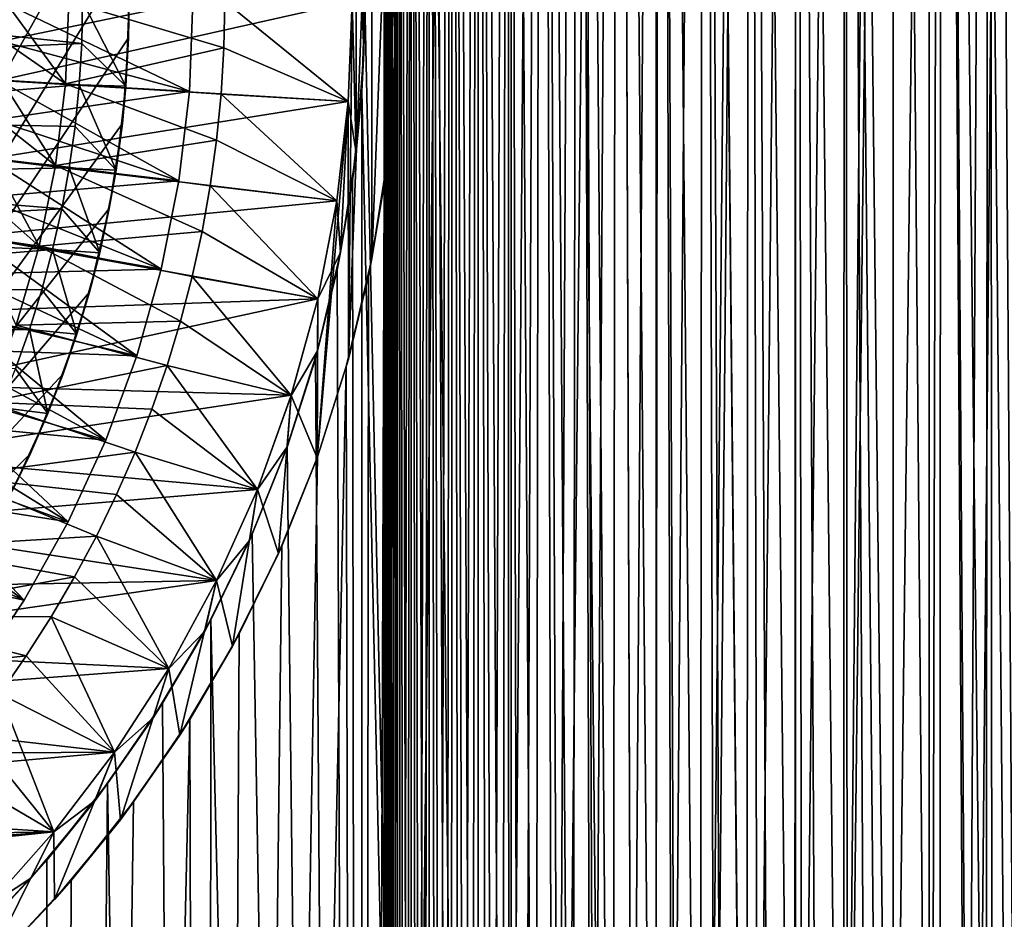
# Model space of a CAD drawing. Header units: metres. Extents: x -30 to 30, y -76 to 64.
# Tile 329 of 541: x 8 to 15, y -7 to 0. Entities that reach past the tile are written whole.
import ezdxf

# ---------------------------------------------------------------- set-up
doc = ezdxf.new("R2010")
doc.units = ezdxf.units.M
doc.layers.add('solid_508511', color=7, linetype='CONTINUOUS')

msp = doc.modelspace()

# ---------------------------------------------------------------- linework, layer by layer
at = {"layer": 'solid_508511'}
for points in [[(11.499981, -54, 19.918594), (11.499999, 57.5, 19.918583), (10.32235, 57.5, 20.553566)], [(10.35, 0.00003, 20.539658), (11.499981, -54, 19.918594), (10.32235, 57.5, 20.553566)], [(10.322361, -54, -20.55356), (10.599998, -0.000289, -20.411762), (11.499999, 57.5, -19.918583)], [(11.499981, -54, -19.918594), (10.322361, -54, -20.55356), (11.499999, 57.5, -19.918583)], [(11.499981, -54, 19.918594), (12.638689, -54, 19.216232), (11.499999, 57.5, 19.918583)], [(11.499981, -54, -19.918594), (11.499999, 57.5, -19.918583), (12.638735, 57.5, -19.2162)], [(12.638689, -54, -19.216232), (11.499981, -54, -19.918594), (12.638735, 57.5, -19.2162)], [(12.638689, -54, 19.216232), (12.638735, 57.5, 19.2162), (11.499999, 57.5, 19.918583)], [(12.638689, -54, 19.216232), (13.734632, -54, 18.448845), (12.638735, 57.5, 19.2162)], [(12.638689, -54, -19.216232), (12.638735, 57.5, -19.2162), (13.734634, 57.5, -18.448843)], [(13.734632, -54, -18.448845), (12.638689, -54, -19.216232), (13.734634, 57.5, -18.448843)], [(13.734632, -54, 18.448845), (13.734634, 57.5, 18.448843), (12.638735, 57.5, 19.2162)], [(13.734632, -54, 18.448845), (14.784101, -54, 17.619034), (13.734634, 57.5, 18.448843)], [(13.734632, -54, -18.448845), (13.734634, 57.5, -18.448843), (14.784093, 57.5, -17.619038)], [(14.784101, -54, -17.619034), (13.734632, -54, -18.448845), (14.784093, 57.5, -17.619038)], [(14.784101, -54, 17.619034), (14.784093, 57.5, 17.619038), (13.734634, 57.5, 18.448843)], [(15.783545, -54, 16.729607), (15.78357, 57.5, 16.72958), (14.784093, 57.5, 17.619038)], [(14.784101, -54, 17.619034), (15.783545, -54, 16.729607), (14.784093, 57.5, 17.619038)], [(14.784101, -54, -17.619034), (14.784093, 57.5, -17.619038), (15.78357, 57.5, -16.72958)], [(15.783545, -54, -16.729607), (14.784101, -54, -17.619034), (15.78357, 57.5, -16.72958)], [(10.504519, 19.5, 7.690028), (10.502371, -15.1, 7.637692), (10.500408, -15.1, 7.443091)], [(10.504519, 19.5, 7.309972), (10.500408, -15.1, 7.443091), (10.507916, -15.1, 7.248563)], [(10.504519, 19.5, 7.690028), (10.500408, -15.1, 7.443091), (10.504519, 19.5, 7.309972)], [(10.504519, 19.5, 7.690028), (10.513768, -15.1, 7.831649), (10.502371, -15.1, 7.637692)], [(10.54073, 19.5, 8.069316), (10.513768, -15.1, 7.831649), (10.504519, 19.5, 7.690028)], [(10.504519, 19.5, 7.309972), (10.507916, -15.1, 7.248563), (10.524879, -15.1, 7.054569)], [(10.504519, 19.5, 7.309972), (10.524879, -15.1, 7.054569), (10.54073, 19.5, 6.930684)], [(10.54073, 19.5, 8.069316), (10.534604, -15.1, 8.024963), (10.513768, -15.1, 7.831649)], [(10.54073, 19.5, 6.930684), (10.524879, -15.1, 7.054569), (10.551206, -15.1, 6.862)], [(10.54073, 19.5, 8.069316), (10.564849, -15.1, 8.217345), (10.534604, -15.1, 8.024963)], [(10.612792, 19.5, 8.443189), (10.564849, -15.1, 8.217345), (10.54073, 19.5, 8.069316)], [(10.54073, 19.5, 6.930684), (10.551206, -15.1, 6.862), (10.586865, -15.1, 6.670929)], [(10.54073, 19.5, 6.930684), (10.586865, -15.1, 6.670929), (10.612792, 19.5, 6.556811)], [(10.612792, 19.5, 8.443189), (10.604433, -15.1, 8.408025), (10.564849, -15.1, 8.217345)], [(10.612792, 19.5, 6.556811), (10.586865, -15.1, 6.670929), (10.631814, -15.1, 6.481601)], [(10.612792, 19.5, 8.443189), (10.65315, -15.1, 8.596257), (10.604433, -15.1, 8.408025)], [(10.719903, 19.5, 8.807997), (10.65315, -15.1, 8.596257), (10.612792, 19.5, 8.443189)], [(10.612792, 19.5, 6.556811), (10.631814, -15.1, 6.481601), (10.685986, -15.1, 6.294497)], [(10.612792, 19.5, 6.556811), (10.685986, -15.1, 6.294497), (10.719903, 19.5, 6.192003)], [(10.719903, 19.5, 8.807997), (10.710925, -15.1, 8.78176), (10.65315, -15.1, 8.596257)], [(10.719903, 19.5, 6.192003), (10.685986, -15.1, 6.294497), (10.749108, -15.1, 6.110459)], [(10.719903, 19.5, 8.807997), (10.777755, -15.1, 8.964535), (10.710925, -15.1, 8.78176)], [(10.861543, 19.5, 9.161801), (10.777755, -15.1, 8.964535), (10.719903, 19.5, 8.807997)], [(10.719903, 19.5, 6.192003), (10.749108, -15.1, 6.110459), (10.821058, -15.1, 5.929845)], [(10.719903, 19.5, 6.192003), (10.821058, -15.1, 5.929845), (10.861543, 19.5, 5.838198)], [(10.861543, 19.5, 9.161801), (10.85342, -15.1, 9.143901), (10.777755, -15.1, 8.964535)], [(10.861543, 19.5, 5.838198), (10.821058, -15.1, 5.929845), (10.901697, -15.1, 5.752937)], [(10.861543, 19.5, 9.161801), (10.937744, -15.1, 9.319432), (10.85342, -15.1, 9.143901)], [(11.035877, 19.5, 9.499972), (10.937744, -15.1, 9.319432), (10.861543, 19.5, 9.161801)], [(10.861543, 19.5, 5.838198), (10.901697, -15.1, 5.752937), (10.990914, -15.1, 5.580035)], [(10.861543, 19.5, 5.838198), (10.990914, -15.1, 5.580035), (11.035877, 19.5, 5.500027)], [(11.035877, 19.5, 9.499972), (11.030328, -15.1, 9.490326), (10.937744, -15.1, 9.319432)], [(11.035877, 19.5, 5.500027), (10.990914, -15.1, 5.580035), (11.088538, -15.1, 5.411477)], [(11.035877, 19.5, 9.499972), (11.131115, -15.1, 9.656523), (11.030328, -15.1, 9.490326)], [(11.241592, 19.5, 9.820082), (11.131115, -15.1, 9.656523), (11.035877, 19.5, 9.499972)], [(11.035877, 19.5, 5.500027), (11.088538, -15.1, 5.411477), (11.194148, -15.1, 5.24804)], [(11.035877, 19.5, 5.500027), (11.194148, -15.1, 5.24804), (11.241592, 19.5, 5.179918)], [(11.241592, 19.5, 9.820082), (11.239977, -15.1, 9.817812), (11.131115, -15.1, 9.656523)], [(11.241592, 19.5, 5.179918), (11.194148, -15.1, 5.24804), (11.307443, -15.1, 5.090104)], [(11.241592, 19.5, 9.820082), (11.356685, -15.1, 9.973765), (11.239977, -15.1, 9.817812)], [(11.477142, 19.5, 10.119605), (11.356685, -15.1, 9.973765), (11.241592, 19.5, 9.820082)], [(11.241592, 19.5, 5.179918), (11.307443, -15.1, 5.090104), (11.428277, -15.1, 4.937869)], [(11.241592, 19.5, 5.179918), (11.428277, -15.1, 4.937869), (11.477142, 19.5, 4.880395)], [(11.477142, 19.5, 10.119605), (11.480659, -15.1, 10.123664), (11.356685, -15.1, 9.973765)], [(11.477142, 19.5, 4.880395), (11.428277, -15.1, 4.937869), (11.556619, -15.1, 4.79141)], [(11.739597, 19.5, 10.39486), (11.480659, -15.1, 10.123664), (11.477142, 19.5, 10.119605)], [(11.477142, 19.5, 4.880395), (11.556619, -15.1, 4.79141), (11.691886, -15.1, 4.651409)], [(11.477142, 19.5, 4.880395), (11.691886, -15.1, 4.651409), (11.739597, 19.5, 4.60514)], [(11.739597, 19.5, 10.39486), (11.611741, -12.1, 10.267302), (11.480659, -15.1, 10.123664)], [(11.739597, 19.5, 10.39486), (11.871017, -12.1, 10.5147), (11.611741, -12.1, 10.267302)], [(11.739597, 19.5, 4.60514), (11.691886, -15.1, 4.651409), (11.833757, -15.1, 4.518197)], [(11.739597, 19.5, 4.60514), (11.833757, -15.1, 4.518197), (11.981692, -15.1, 4.392242)], [(11.739597, 19.5, 4.60514), (11.981692, -15.1, 4.392242), (12.027337, 19.5, 4.35581)], [(12.027337, 19.5, 10.64419), (11.871017, -12.1, 10.5147), (11.739597, 19.5, 10.39486)], [(12.027337, 19.5, 10.64419), (12.151542, -12.1, 10.738018), (11.871017, -12.1, 10.5147)], [(12.027337, 19.5, 4.35581), (11.981692, -15.1, 4.392242), (12.135694, -15.1, 4.273546)], [(12.027337, 19.5, 4.35581), (12.135694, -15.1, 4.273546), (12.295529, -15.1, 4.16229)], [(12.027337, 19.5, 4.35581), (12.295529, -15.1, 4.16229), (12.337626, 19.5, 4.13486)], [(12.337626, 19.5, 10.86514), (12.151542, -12.1, 10.738018), (12.027337, 19.5, 10.64419)], [(12.337626, 19.5, 10.86514), (12.450777, -12.1, 10.935209), (12.151542, -12.1, 10.738018)], [(12.337626, 19.5, 4.13486), (12.295529, -15.1, 4.16229), (12.460598, -15.1, 4.058955)], [(12.337626, 19.5, 4.13486), (12.460598, -15.1, 4.058955), (12.630218, -15.1, 3.963908)], [(12.337626, 19.5, 4.13486), (12.630218, -15.1, 3.963908), (12.666895, 19.5, 3.944762)], [(12.666895, 19.5, 11.055238), (12.450777, -12.1, 10.935209), (12.337626, 19.5, 10.86514)], [(12.666895, 19.5, 11.055238), (12.766712, -12.1, 11.104955), (12.450777, -12.1, 10.935209)], [(12.666895, 19.5, 3.944762), (12.630218, -15.1, 3.963908), (12.804132, -15.1, 3.87729)], [(12.666895, 19.5, 3.944762), (12.804132, -15.1, 3.87729), (12.982343, -15.1, 3.799096)], [(12.666895, 19.5, 3.944762), (12.982343, -15.1, 3.799096), (13.01345, 19.5, 3.786493)], [(13.01345, 19.5, 11.213508), (12.766712, -12.1, 11.104955), (12.666895, 19.5, 11.055238)], [(13.01345, 19.5, 11.213508), (13.096115, -12.1, 11.245543), (12.766712, -12.1, 11.104955)], [(13.01345, 19.5, 3.786493), (12.982343, -15.1, 3.799096), (13.164206, -15.1, 3.729641)], [(13.01345, 19.5, 3.786493), (13.164206, -15.1, 3.729641), (13.349287, -15.1, 3.669091)], [(13.01345, 19.5, 3.786493), (13.349287, -15.1, 3.669091), (13.373254, 19.5, 3.661972)], [(13.373254, 19.5, 11.338028), (13.096115, -12.1, 11.245543), (13.01345, 19.5, 11.213508)], [(13.373254, 19.5, 11.338028), (13.437254, -12.1, 11.356236), (13.096115, -12.1, 11.245543)], [(13.373254, 19.5, 3.661972), (13.349287, -15.1, 3.669091), (13.536735, -15.1, 3.617714)], [(13.373254, 19.5, 3.661972), (13.536735, -15.1, 3.617714), (13.726467, -15.1, 3.57551)], [(13.373254, 19.5, 3.661972), (13.726467, -15.1, 3.57551), (13.742728, 19.5, 3.572343)], [(13.742728, 19.5, 11.427656), (13.437254, -12.1, 11.356236), (13.373254, 19.5, 11.338028)], [(13.742728, 19.5, 11.427656), (13.786655, -12.1, 11.435881), (13.437254, -12.1, 11.356236)], [(13.742728, 19.5, 3.572343), (13.726467, -15.1, 3.57551), (13.918242, -15.1, 3.542531)], [(13.742728, 19.5, 3.572343), (13.918242, -15.1, 3.542531), (14.111593, -15.1, 3.518909)], [(13.742728, 19.5, 3.572343), (14.111593, -15.1, 3.518909), (14.119998, 19.5, 3.518098)], [(14.119998, 19.5, 11.481902), (13.786655, -12.1, 11.435881), (13.742728, 19.5, 11.427656)], [(14.119998, 19.5, 11.481902), (14.141985, -12.1, 11.483942), (13.786655, -12.1, 11.435881)], [(14.119998, 19.5, 3.518098), (14.111593, -15.1, 3.518909), (14.305598, -15.1, 3.504723)], [(14.119998, 19.5, 3.518098), (14.305598, -15.1, 3.504723), (14.5, -15.1, 3.5)], [(14.119998, 19.5, 3.518098), (14.5, -15.1, 3.5), (14.5, 19.5, 3.5)], [(14.119998, 19.5, 11.481902), (14.5, 19.5, 11.5), (14.141985, -12.1, 11.483942)], [(14.5, 19.5, 11.5), (14.5, -12.1, 11.5), (14.141985, -12.1, 11.483942)], [(14.5, 19.5, 3.5), (14.5, -15.1, 3.5), (14.795547, -15.1, 3.510934)], [(14.880002, 19.5, 3.518098), (14.5, 19.5, 3.5), (14.795547, -15.1, 3.510934)], [(14.880002, 19.5, 11.481902), (14.866109, -12.1, 11.483205), (14.5, -12.1, 11.5)], [(14.5, 19.5, 11.5), (14.880002, 19.5, 11.481902), (14.5, -12.1, 11.5)], [(14.880002, 19.5, 3.518098), (14.795547, -15.1, 3.510934), (15.089478, -15.1, 3.543674)], [(14.880002, 19.5, 11.481902), (15.229401, -12.1, 11.432935), (14.866109, -12.1, 11.483205)], [(14.880002, 19.5, 3.518098), (15.089478, -15.1, 3.543674), (15.089478, -12.1, 3.543674)], [(14.880002, 19.5, 11.481902), (15.257272, 19.5, 11.427656), (15.229401, -12.1, 11.432935)], [(15.257272, 19.5, 3.572343), (14.880002, 19.5, 3.518098), (15.089478, -12.1, 3.543674)], [(15.257272, 19.5, 3.572343), (15.089478, -12.1, 3.543674), (15.279634, -12.1, 3.57671)], [(15.257272, 19.5, 11.427656), (15.58622, -12.1, 11.349692), (15.229401, -12.1, 11.432935)], [(15.257272, 19.5, 11.427656), (15.626746, 19.5, 11.338028), (15.58622, -12.1, 11.349692)], [(15.257272, 19.5, 3.572343), (15.279634, -12.1, 3.57671), (15.468054, -12.1, 3.618916)], [(15.626746, 19.5, 3.661972), (15.257272, 19.5, 3.572343), (15.468054, -12.1, 3.618916)], [(7.362473, 4.247821, 7), (3.5, -7.745967, 7), (7.676813, 3.64918, 7)], [(7.676813, 3.64918, 7), (3.5, -7.745967, 7), (7.942244, 3.028343, 7)], [(7.942244, 3.028343, 7), (3.5, -7.745967, 7), (8.1577, 2.387873, 7)], [(8.1577, 2.387873, 7), (3.5, -7.745967, 7), (8.321655, 1.732077, 7)], [(10.221005, -2.809109, -19.5), (10.406131, 2.018025, -19.5), (10.406131, -2.018025, -19.5)], [(10.25, 0, -19.5), (10.406131, 2.018025, -19.5), (10.221005, -2.809109, -19.5)], [(10.406131, -2.018025, -19.5), (10.406131, 2.018025, -19.5), (10.530078, 1.215565, -19.5)], [(8.321655, 1.732077, 7), (3.5, -7.745967, 7), (8.432872, 1.066168, 7)], [(10.25, 0, 18), (10.281727, -1.186896, 18), (10.281727, 1.186896, 18)], [(10.342395, -0.396693, 18), (10.342395, 0.396693, 18), (10.281727, 1.186896, 18)], [(10.281727, -1.186896, 18), (10.342395, -0.396693, 18), (10.281727, 1.186896, 18)], [(10.406131, -2.018025, -19.5), (10.530078, 1.215565, -19.5), (10.530078, -1.215565, -19.5)], [(10.530078, -1.215565, -19.5), (10.530078, 1.215565, -19.5), (10.592212, 0.406275, -19.5)], [(8.432872, 1.066168, 7), (3.5, -7.745967, 7), (8.490925, 0.392674, 7)], [(8.490925, 0.392674, 7), (3.5, -7.745967, 7), (8.495292, -0.283038, 7)], [(8.490925, 0.392674, 7), (8.495292, -0.283038, 7), (8.5, 0, 10.211325)], [(10.342395, -0.396693, 18), (10.35, 0.00003, 20.539658), (10.342395, 0.396693, 18)], [(10.530078, -1.215565, -19.5), (10.592212, 0.406275, -19.5), (10.592212, -0.406275, -19.5)], [(10.592212, -0.406275, -19.5), (10.592212, 0.406275, -19.5), (10.599998, -0.000289, -20.411762)], [(5, 0, 10), (8.133975, 0, 10), (8.12738, -0.327502, 10)], [(7.47438, -0.619329, 20), (10.21992, -0.784618, 20), (10.25, 0, 20)], [(7.5, 0, 20), (7.47438, -0.619329, 20), (10.25, 0, 20)], [(7.493598, -0.309838, 31), (8.972257, -0.706123, 30.133974), (9, 0, 30.133974)], [(7.493598, -0.309838, 31), (9, 0, 30.133974), (7.5, 0, 31)], [(7.493598, -0.309838, 22), (7.5, 0, 22), (8.972257, -0.706123, 22.866026)], [(7.5, 0, 22), (9, 0, 22.866026), (8.972257, -0.706123, 22.866026)], [(8.12738, -0.327502, 10), (8.133975, 0, 10), (8.474072, -0.663412, 10.211325)], [(8.133975, 0, 10), (8.5, 0, 10.211325), (8.474072, -0.663412, 10.211325)], [(8.495292, -0.283038, 7), (8.474072, -0.663412, 10.211325), (8.5, 0, 10.211325)], [(9, 0, 22.866026), (9, 0, 30.133974), (8.972257, -0.706123, 30.133974)], [(8.972257, -0.706123, 22.866026), (9, 0, 22.866026), (8.972257, -0.706123, 30.133974)], [(10.21992, -0.784618, 20), (10.219923, -0.784618, 18), (10.25, 0, 18)], [(10.25, 0, 20), (10.21992, -0.784618, 20), (10.25, 0, 18)], [(10.25, 0, 18), (10.219923, -0.784618, 18), (10.281727, -1.186896, 18)], [(10.35, 0.00003, 20.539658), (10.326055, -0.703697, 20.551706), (11.499981, -54, 19.918594)], [(10.342395, -0.396693, 18), (10.326055, -0.703697, 20.551706), (10.35, 0.00003, 20.539658)], [(4.978647, -0.461316, 10), (5, 0, 10), (8.12738, -0.327502, 10)], [(7.525, 0, -37.5), (7.998981, -0.645719, -38), (7.518575, -0.310904, -37.499996)], [(7.525, 0, -37.5), (8.025, 0, -38), (7.998981, -0.645719, -38)], [(7.998981, -0.645719, -38), (8.025, 0, -38), (9.242871, -0.363115, -38)], [(8.025, 0, -38), (9.25, 0, -38), (9.242871, -0.363115, -38)], [(10.219926, -0.784616, -37), (9.242871, -0.363115, -38), (9.25, 0, -38)], [(10.219926, -0.784616, -37), (9.25, 0, -38), (10.25, 0, -37)], [(10.219923, -0.784622, -19.5), (10.25, 0, -19.5), (10.221005, -2.809109, -19.5)], [(10.25, 0, -37), (10.25, 0, -19.5), (10.219923, -0.784622, -19.5)], [(10.219926, -0.784616, -37), (10.25, 0, -37), (10.219923, -0.784622, -19.5)], [(10.322361, -54, -20.55356), (10.575619, -0.718622, -20.424404), (10.599998, -0.000289, -20.411762)], [(10.592212, -0.406275, -19.5), (10.599998, -0.000289, -20.411762), (10.575619, -0.718622, -20.424404)], [(8.495292, -0.283038, 7), (3.5, -7.745967, 7), (8.446016, -0.956442, 7)], [(8.495292, -0.283038, 7), (8.446016, -0.956442, 7), (8.474072, -0.663412, 10.211325)], [(4.978647, -0.461316, 10), (8.12738, -0.327502, 10), (8.107594, -0.654501, 10)], [(7.474384, -0.619339, 31), (8.972257, -0.706123, 30.133974), (7.493598, -0.309838, 31)], [(7.474384, -0.619339, 22), (7.493598, -0.309838, 22), (8.972257, -0.706123, 22.866026)], [(7.518575, -0.310904, -37.499996), (7.998981, -0.645719, -38), (7.499299, -0.6214, -37.499996)], [(7.998981, -0.645719, -38), (9.242871, -0.363115, -38), (9.221481, -0.725731, -38)], [(8.107594, -0.654501, 10), (8.12738, -0.327502, 10), (8.474072, -0.663412, 10.211325)], [(10.219926, -0.784616, -37), (9.221481, -0.725731, -38), (9.242871, -0.363115, -38)], [(4.914868, -0.91863, 10), (4.978647, -0.461316, 10), (8.107594, -0.654501, 10)], [(10.281727, -1.186896, 18), (10.326055, -0.703697, 20.551706), (10.342395, -0.396693, 18)], [(10.530078, -1.215565, -19.5), (10.592212, -0.406275, -19.5), (10.575619, -0.718622, -20.424404)], [(4.914868, -0.91863, 10), (8.107594, -0.654501, 10), (8.074658, -0.980534, 10)], [(7.47438, -0.619329, 20), (7.397714, -1.234439, 20), (10.21992, -0.784618, 20)], [(7.44239, -0.927808, 31), (8.972257, -0.706123, 30.133974), (7.474384, -0.619339, 31)], [(7.44239, -0.927808, 22), (7.474384, -0.619339, 22), (8.889203, -1.407862, 22.866026)], [(7.499299, -0.6214, -37.499996), (7.921102, -1.287197, -38), (7.467206, -0.930833, -37.499996)], [(7.474384, -0.619339, 22), (8.972257, -0.706123, 22.866026), (8.889203, -1.407862, 22.866026)], [(7.499299, -0.6214, -37.499996), (7.998981, -0.645719, -38), (7.921102, -1.287197, -38)], [(7.921102, -1.287197, -38), (7.998981, -0.645719, -38), (9.185873, -1.087318, -38)], [(7.998981, -0.645719, -38), (9.221481, -0.725731, -38), (9.185873, -1.087318, -38)], [(8.074658, -0.980534, 10), (8.107594, -0.654501, 10), (8.396443, -1.322776, 10.211325)], [(8.107594, -0.654501, 10), (8.474072, -0.663412, 10.211325), (8.396443, -1.322776, 10.211325)], [(8.446016, -0.956442, 7), (8.396443, -1.322776, 10.211325), (8.474072, -0.663412, 10.211325)], [(7.44239, -0.927808, 31), (8.889203, -1.407862, 30.133974), (8.972257, -0.706123, 30.133974)], [(8.972257, -0.706123, 22.866026), (8.972257, -0.706123, 30.133974), (8.889203, -1.407862, 30.133974)], [(8.889203, -1.407862, 22.866026), (8.972257, -0.706123, 22.866026), (8.889203, -1.407862, 30.133974)], [(10.129875, -1.564647, -37), (9.185873, -1.087318, -38), (9.221481, -0.725731, -38)], [(10.129875, -1.564647, -37), (9.221481, -0.725731, -38), (10.219926, -0.784616, -37)], [(10.326055, -0.703697, 20.551706), (10.254043, -1.406119, 20.587729), (10.322361, -54, 20.55356)], [(10.281727, -1.186896, 18), (10.254043, -1.406119, 20.587729), (10.326055, -0.703697, 20.551706)], [(10.326055, -0.703697, 20.551706), (10.322361, -54, 20.55356), (11.499981, -54, 19.918594)], [(10.322361, -54, -20.55356), (10.50224, -1.436258, -20.462233), (10.575619, -0.718622, -20.424404)], [(10.530078, -1.215565, -19.5), (10.575619, -0.718622, -20.424404), (10.50224, -1.436258, -20.462233)], [(7.397714, -1.234439, 20), (10.129882, -1.564615, 20), (10.21992, -0.784618, 20)], [(10.219923, -0.784622, -19.5), (10.221005, -2.809109, -19.5), (9.97617, -3.582748, -19.5)], [(10.12987, -1.564676, -19.5), (10.219923, -0.784622, -19.5), (9.97617, -3.582748, -19.5)], [(10.219923, -0.784618, 18), (10.129869, -1.56468, 18), (10.160703, -1.97043, 18)], [(10.129882, -1.564615, 20), (10.129869, -1.56468, 18), (10.219923, -0.784618, 18)], [(10.219926, -0.784616, -37), (10.219923, -0.784622, -19.5), (10.12987, -1.564676, -19.5)], [(10.129875, -1.564647, -37), (10.219926, -0.784616, -37), (10.12987, -1.564676, -19.5)], [(10.21992, -0.784618, 20), (10.129882, -1.564615, 20), (10.219923, -0.784618, 18)], [(10.219923, -0.784618, 18), (10.160703, -1.97043, 18), (10.281727, -1.186896, 18)], [(4.809116, -1.368275, 10), (4.914868, -0.91863, 10), (8.028649, -1.304743, 10)], [(4.914868, -0.91863, 10), (8.074658, -0.980534, 10), (8.028649, -1.304743, 10)], [(7.397717, -1.234417, 31), (8.889203, -1.407862, 30.133974), (7.44239, -0.927808, 31)], [(7.397717, -1.234417, 22), (7.44239, -0.927808, 22), (8.889203, -1.407862, 22.866026)], [(8.446016, -0.956442, 7), (3.5, -7.745967, 7), (8.343272, -1.624747, 7)], [(7.467206, -0.930833, -37.499996), (7.921102, -1.287197, -38), (7.42239, -1.238448, -37.499996)], [(8.028649, -1.304743, 10), (8.074658, -0.980534, 10), (8.396443, -1.322776, 10.211325)], [(8.446016, -0.956442, 7), (8.343272, -1.624747, 7), (8.396443, -1.322776, 10.211325)], [(7.921102, -1.287197, -38), (9.185873, -1.087318, -38), (9.136121, -1.446998, -38)], [(10.129875, -1.564647, -37), (9.136121, -1.446998, -38), (9.185873, -1.087318, -38)], [(7.397714, -1.234439, 20), (7.270508, -1.841105, 20), (10.129882, -1.564615, 20)], [(7.340394, -1.539029, 31), (8.889203, -1.407862, 30.133974), (7.397717, -1.234417, 31)], [(7.340394, -1.539029, 22), (7.397717, -1.234417, 22), (8.751333, -2.100993, 22.866026)], [(7.397717, -1.234417, 22), (8.889203, -1.407862, 22.866026), (8.751333, -2.100993, 22.866026)], [(10.160703, -1.97043, 18), (10.254043, -1.406119, 20.587729), (10.281727, -1.186896, 18)], [(10.406131, -2.018025, -19.5), (10.530078, -1.215565, -19.5), (10.50224, -1.436258, -20.462233)], [(4.809116, -1.368275, 10), (8.028649, -1.304743, 10), (7.969605, -1.626928, 10)], [(7.42239, -1.238448, -37.499996), (7.79182, -1.920479, -38), (7.364861, -1.544169, -37.499996)], [(7.42239, -1.238448, -37.499996), (7.921102, -1.287197, -38), (7.79182, -1.920479, -38)], [(7.79182, -1.920479, -38), (7.921102, -1.287197, -38), (9.072279, -1.804502, -38)], [(7.921102, -1.287197, -38), (9.136121, -1.446998, -38), (9.072279, -1.804502, -38)], [(7.969605, -1.626928, 10), (8.028649, -1.304743, 10), (8.267591, -1.974071, 10.211325)], [(8.028649, -1.304743, 10), (8.396443, -1.322776, 10.211325), (8.267591, -1.974071, 10.211325)], [(4.662386, -1.806093, 10), (4.809116, -1.368275, 10), (7.969605, -1.626928, 10)], [(8.343272, -1.624747, 7), (8.267591, -1.974071, 10.211325), (8.396443, -1.322776, 10.211325)], [(7.340394, -1.539029, 31), (8.751333, -2.100993, 30.133974), (8.889203, -1.407862, 30.133974)], [(8.889203, -1.407862, 22.866026), (8.889203, -1.407862, 30.133974), (8.751333, -2.100993, 30.133974)], [(8.751333, -2.100993, 22.866026), (8.889203, -1.407862, 22.866026), (8.751333, -2.100993, 30.133974)], [(9.980388, -2.335459, -37), (9.072279, -1.804502, -38), (9.136121, -1.446998, -38)], [(9.980388, -2.335459, -37), (9.136121, -1.446998, -38), (10.129875, -1.564647, -37)], [(10.254043, -1.406119, 20.587729), (10.133097, -2.107835, 20.647526), (10.322361, -54, 20.55356)], [(10.160703, -1.97043, 18), (10.133097, -2.107835, 20.647526), (10.254043, -1.406119, 20.587729)], [(10.322361, -54, -20.55356), (10.378965, -2.153369, -20.525036), (10.50224, -1.436258, -20.462233)], [(10.406131, -2.018025, -19.5), (10.50224, -1.436258, -20.462233), (10.378965, -2.153369, -20.525036)], [(7.270505, -1.841128, 31), (8.751333, -2.100993, 30.133974), (7.340394, -1.539029, 31)], [(7.270505, -1.841128, 22), (7.340394, -1.539029, 22), (8.751333, -2.100993, 22.866026)], [(7.364861, -1.544169, -37.499996), (7.79182, -1.920479, -38), (7.294737, -1.847278, -37.499996)], [(7.270508, -1.841105, 20), (9.98038, -2.33548, 20), (10.129882, -1.564615, 20)], [(9.980381, -2.335478, -19.5), (10.12987, -1.564676, -19.5), (9.97617, -3.582748, -19.5)], [(10.129882, -1.564615, 20), (9.98038, -2.33548, 20), (10.129869, -1.56468, 18)], [(9.98038, -2.33548, 20), (9.980383, -2.335473, 18), (10.129869, -1.56468, 18)], [(10.129875, -1.564647, -37), (10.12987, -1.564676, -19.5), (9.980381, -2.335478, -19.5)], [(9.980388, -2.335459, -37), (10.129875, -1.564647, -37), (9.980381, -2.335478, -19.5)], [(10.129869, -1.56468, 18), (9.980383, -2.335473, 18), (10.160703, -1.97043, 18)], [(8.343272, -1.624747, 7), (3.5, -7.745967, 7), (8.187927, -2.282088, 7)], [(4.662386, -1.806093, 10), (7.969605, -1.626928, 10), (7.897618, -1.946571, 10)], [(7.897618, -1.946571, 10), (7.969605, -1.626928, 10), (8.267591, -1.974071, 10.211325)], [(8.343272, -1.624747, 7), (8.187927, -2.282088, 7), (8.267591, -1.974071, 10.211325)], [(4.475801, -2.228677, 10), (4.662386, -1.806093, 10), (7.897618, -1.946571, 10)], [(7.270508, -1.841105, 20), (7.093638, -2.435226, 20), (9.98038, -2.33548, 20)], [(7.188168, -2.14015, 31), (8.751333, -2.100993, 30.133974), (7.270505, -1.841128, 31)], [(7.188168, -2.14015, 22), (7.270505, -1.841128, 22), (8.559517, -2.781127, 22.866026)], [(7.270505, -1.841128, 22), (8.751333, -2.100993, 22.866026), (8.559517, -2.781127, 22.866026)], [(7.294737, -1.847278, -37.499996), (7.79182, -1.920479, -38), (7.61204, -2.541175, -38)], [(7.79182, -1.920479, -38), (9.072279, -1.804502, -38), (8.994427, -2.159332, -38)], [(9.980388, -2.335459, -37), (8.994427, -2.159332, -38), (9.072279, -1.804502, -38)], [(7.61204, -2.541175, -38), (7.79182, -1.920479, -38), (8.902672, -2.510963, -38)], [(7.79182, -1.920479, -38), (8.994427, -2.159332, -38), (8.902672, -2.510963, -38)], [(4.475801, -2.228677, 10), (7.897618, -1.946571, 10), (7.81279, -2.263147, 10)], [(7.81279, -2.263147, 10), (7.897618, -1.946571, 10), (8.088297, -2.613321, 10.211325)], [(7.897618, -1.946571, 10), (8.267591, -1.974071, 10.211325), (8.088297, -2.613321, 10.211325)], [(8.187927, -2.282088, 7), (8.088297, -2.613321, 10.211325), (8.267591, -1.974071, 10.211325)], [(9.979944, -2.742857, 18), (10.133097, -2.107835, 20.647526), (10.160703, -1.97043, 18)], [(9.980383, -2.335473, 18), (9.979944, -2.742857, 18), (10.160703, -1.97043, 18)], [(10.221005, -2.809109, -19.5), (10.406131, -2.018025, -19.5), (10.378965, -2.153369, -20.525036)], [(7.093643, -2.435207, 31), (8.559517, -2.781127, 30.133974), (7.188168, -2.14015, 31)], [(7.093643, -2.435207, 22), (7.188168, -2.14015, 22), (8.559517, -2.781127, 22.866026)], [(7.188168, -2.14015, 31), (8.559517, -2.781127, 30.133974), (8.751333, -2.100993, 30.133974)], [(8.751333, -2.100993, 22.866026), (8.751333, -2.100993, 30.133974), (8.559517, -2.781127, 30.133974)], [(8.559517, -2.781127, 22.866026), (8.751333, -2.100993, 22.866026), (8.559517, -2.781127, 30.133974)], [(9.772314, -3.092632, -37), (8.902672, -2.510963, -38), (8.994427, -2.159332, -38)], [(9.772314, -3.092632, -37), (8.994427, -2.159332, -38), (9.980388, -2.335459, -37)], [(10.133097, -2.107835, 20.647526), (9.962375, -2.80597, 20.730438), (10.322361, -54, 20.55356)], [(9.979944, -2.742857, 18), (9.962375, -2.80597, 20.730438), (10.133097, -2.107835, 20.647526)], [(10.322361, -54, -20.55356), (10.204907, -2.867084, -20.612129), (10.378965, -2.153369, -20.525036)], [(10.221005, -2.809109, -19.5), (10.378965, -2.153369, -20.525036), (10.204907, -2.867084, -20.612129)], [(4.251114, -2.632079, 10), (4.475801, -2.228677, 10), (7.715384, -2.57574, 10)], [(4.475801, -2.228677, 10), (7.81279, -2.263147, 10), (7.715384, -2.57574, 10)], [(8.187927, -2.282088, 7), (3.5, -7.745967, 7), (7.980877, -2.924984, 7)], [(7.715384, -2.57574, 10), (7.81279, -2.263147, 10), (8.088297, -2.613321, 10.211325)], [(8.187927, -2.282088, 7), (7.980877, -2.924984, 7), (8.088297, -2.613321, 10.211325)], [(6.868311, -3.012689, 20), (9.772326, -3.092602, 20), (9.98038, -2.33548, 20)], [(7.093638, -2.435226, 20), (6.868311, -3.012689, 20), (9.98038, -2.33548, 20)], [(9.980388, -2.335459, -37), (9.980381, -2.335478, -19.5), (9.772305, -3.092659, -19.5)], [(9.772314, -3.092632, -37), (9.980388, -2.335459, -37), (9.772305, -3.092659, -19.5)], [(9.980383, -2.335473, 18), (9.772305, -3.092654, 18), (9.979944, -2.742857, 18)], [(9.772326, -3.092602, 20), (9.772305, -3.092654, 18), (9.980383, -2.335473, 18)], [(9.772305, -3.092659, -19.5), (9.980381, -2.335478, -19.5), (9.97617, -3.582748, -19.5)], [(9.98038, -2.33548, 20), (9.772326, -3.092602, 20), (9.980383, -2.335473, 18)], [(6.98697, -2.726214, 31), (8.559517, -2.781127, 30.133974), (7.093643, -2.435207, 31)], [(6.98697, -2.726214, 22), (7.093643, -2.435207, 22), (8.314916, -3.444151, 22.866026)], [(7.093643, -2.435207, 22), (8.559517, -2.781127, 22.866026), (8.314916, -3.444151, 22.866026)], [(7.382826, -3.145567, -38), (7.61204, -2.541175, -38), (8.797281, -2.858385, -38)], [(7.61204, -2.541175, -38), (8.902672, -2.510963, -38), (8.797281, -2.858385, -38)], [(9.772314, -3.092632, -37), (8.797281, -2.858385, -38), (8.902672, -2.510963, -38)], [(4.251114, -2.632079, 10), (7.715384, -2.57574, 10), (7.605435, -2.884238, 10)], [(7.605435, -2.884238, 10), (7.715384, -2.57574, 10), (7.859659, -3.236629, 10.211325)], [(7.715384, -2.57574, 10), (8.088297, -2.613321, 10.211325), (7.859659, -3.236629, 10.211325)], [(7.980877, -2.924984, 7), (7.859659, -3.236629, 10.211325), (8.088297, -2.613321, 10.211325)], [(6.868304, -3.012706, 31), (8.314916, -3.444151, 30.133974), (6.98697, -2.726214, 31)], [(6.868304, -3.012706, 22), (6.98697, -2.726214, 22), (8.314916, -3.444151, 22.866026)], [(6.98697, -2.726214, 31), (8.314916, -3.444151, 30.133974), (8.559517, -2.781127, 30.133974)], [(8.559517, -2.781127, 22.866026), (8.559517, -2.781127, 30.133974), (8.314916, -3.444151, 30.133974)], [(8.314916, -3.444151, 22.866026), (8.559517, -2.781127, 22.866026), (8.314916, -3.444151, 30.133974)], [(9.740883, -3.498249, 18), (9.962375, -2.80597, 20.730438), (9.979944, -2.742857, 18)], [(9.772305, -3.092654, 18), (9.740883, -3.498249, 18), (9.979944, -2.742857, 18)], [(7.382826, -3.145567, -38), (8.797281, -2.858385, -38), (8.678308, -3.201471, -38)], [(9.506924, -3.831567, -37), (8.678308, -3.201471, -38), (8.797281, -2.858385, -38)], [(9.506924, -3.831567, -37), (8.797281, -2.858385, -38), (9.772314, -3.092632, -37)], [(9.962375, -2.80597, 20.730438), (9.740652, -3.498846, 20.835539), (10.322361, -54, 20.55356)], [(9.740883, -3.498249, 18), (9.740652, -3.498846, 20.835539), (9.962375, -2.80597, 20.730438)], [(9.97617, -3.582748, -19.5), (10.221005, -2.809109, -19.5), (9.978395, -3.576549, -20.722733)], [(10.221005, -2.809109, -19.5), (10.204907, -2.867084, -20.612129), (9.978395, -3.576549, -20.722733)], [(7.980877, -2.924984, 7), (3.5, -7.745967, 7), (7.723131, -3.550106, 7)], [(7.48308, -3.188269, 10), (7.605435, -2.884238, 10), (7.859659, -3.236629, 10.211325)], [(7.980877, -2.924984, 7), (7.723131, -3.550106, 7), (7.859659, -3.236629, 10.211325)], [(9.109811, -54, -21.11898), (9.978395, -3.576549, -20.722733), (10.204907, -2.867084, -20.612129)], [(10.322361, -54, -20.55356), (9.109811, -54, -21.11898), (10.204907, -2.867084, -20.612129)], [(6.868311, -3.012689, 20), (6.596057, -3.569603, 20), (9.772326, -3.092602, 20)], [(6.737875, -3.294091, 31), (8.314916, -3.444151, 30.133974), (6.868304, -3.012706, 31)], [(6.737875, -3.294091, 22), (6.868304, -3.012706, 22), (8.019047, -4.085938, 22.866026)], [(6.868304, -3.012706, 22), (8.314916, -3.444151, 22.866026), (8.019047, -4.085938, 22.866026)], [(6.596057, -3.569603, 20), (9.506893, -3.831642, 20), (9.772326, -3.092602, 20)], [(9.772326, -3.092602, 20), (9.506893, -3.831642, 20), (9.772305, -3.092654, 18)], [(9.506893, -3.831642, 20), (9.506906, -3.83161, 18), (9.772305, -3.092654, 18)], [(9.772305, -3.092654, 18), (9.506906, -3.83161, 18), (9.740883, -3.498249, 18)], [(9.772314, -3.092632, -37), (9.772305, -3.092659, -19.5), (9.506908, -3.831602, -19.5)], [(9.506924, -3.831567, -37), (9.772314, -3.092632, -37), (9.506908, -3.831602, -19.5)], [(9.506908, -3.831602, -19.5), (9.772305, -3.092659, -19.5), (9.67251, -4.336186, -19.5)], [(9.772305, -3.092659, -19.5), (9.97617, -3.582748, -19.5), (9.67251, -4.336186, -19.5)], [(7.105839, -3.729306, -38), (7.382826, -3.145567, -38), (8.545897, -3.539791, -38)], [(7.382826, -3.145567, -38), (8.678308, -3.201471, -38), (8.545897, -3.539791, -38)], [(7.48308, -3.188269, 10), (7.859659, -3.236629, 10.211325), (7.583069, -3.84019, 10.211325)], [(7.723131, -3.550106, 7), (7.583069, -3.84019, 10.211325), (7.859659, -3.236629, 10.211325)], [(9.506924, -3.831567, -37), (8.545897, -3.539791, -38), (8.678308, -3.201471, -38)], [(6.596056, -3.569599, 31), (8.019047, -4.085938, 30.133974), (6.737875, -3.294091, 31)], [(6.596056, -3.569599, 22), (6.737875, -3.294091, 22), (8.019047, -4.085938, 22.866026)], [(6.737875, -3.294091, 31), (8.019047, -4.085938, 30.133974), (8.314916, -3.444151, 30.133974)], [(8.314916, -3.444151, 22.866026), (8.314916, -3.444151, 30.133974), (8.019047, -4.085938, 30.133974)], [(8.019047, -4.085938, 22.866026), (8.314916, -3.444151, 22.866026), (8.019047, -4.085938, 30.133974)], [(7.723131, -3.550106, 7), (3.5, -7.745967, 7), (7.41701, -4.151863, 7)], [(7.105839, -3.729306, -38), (8.545897, -3.539791, -38), (8.400254, -3.87275, -38)], [(7.723131, -3.550106, 7), (7.41701, -4.151863, 7), (7.583069, -3.84019, 10.211325)], [(9.185692, -4.548139, -37), (8.400254, -3.87275, -38), (8.545897, -3.539791, -38)], [(9.185692, -4.548139, -37), (8.545897, -3.539791, -38), (9.506924, -3.831567, -37)], [(9.444386, -4.233918, 18), (9.740652, -3.498846, 20.835539), (9.740883, -3.498249, 18)], [(9.506906, -3.83161, 18), (9.444386, -4.233918, 18), (9.740883, -3.498249, 18)], [(9.444386, -4.233918, 18), (9.466601, -4.184017, 20.961475), (9.740652, -3.498846, 20.835539)], [(9.740652, -3.498846, 20.835539), (9.466601, -4.184017, 20.961475), (10.322361, -54, 20.55356)], [(6.596057, -3.569603, 20), (6.278739, -4.102125, 20), (9.506893, -3.831642, 20)], [(6.442968, -3.839031, 31), (8.019047, -4.085938, 30.133974), (6.596056, -3.569599, 31)], [(6.442968, -3.839031, 22), (6.596056, -3.569599, 22), (7.673753, -4.7025, 22.866026)], [(6.596056, -3.569599, 22), (8.019047, -4.085938, 22.866026), (7.673753, -4.7025, 22.866026)], [(9.109811, -54, -21.11898), (9.698339, -4.278093, -20.855268), (9.978395, -3.576549, -20.722733)], [(9.67251, -4.336186, -19.5), (9.97617, -3.582748, -19.5), (9.698339, -4.278093, -20.855268)], [(9.97617, -3.582748, -19.5), (9.978395, -3.576549, -20.722733), (9.698339, -4.278093, -20.855268)], [(6.782602, -4.289171, -38), (7.105839, -3.729306, -38), (8.241816, -4.199407, -38)], [(7.105839, -3.729306, -38), (8.400254, -3.87275, -38), (8.241816, -4.199407, -38)], [(6.278739, -4.102125, 20), (9.185707, -4.548111, 20), (9.506893, -3.831642, 20)], [(6.278745, -4.102116, 31), (7.673753, -4.7025, 30.133974), (6.442968, -3.839031, 31)], [(6.278745, -4.102116, 22), (6.442968, -3.839031, 22), (7.673753, -4.7025, 22.866026)], [(6.442968, -3.839031, 31), (7.673753, -4.7025, 30.133974), (8.019047, -4.085938, 30.133974)], [(9.506924, -3.831567, -37), (9.506908, -3.831602, -19.5), (9.185688, -4.548142, -19.5)], [(9.185692, -4.548139, -37), (9.506924, -3.831567, -37), (9.185688, -4.548142, -19.5)], [(9.185688, -4.548142, -19.5), (9.506908, -3.831602, -19.5), (9.31211, -5.06406, -19.5)], [(9.506906, -3.83161, 18), (9.185696, -4.548126, 18), (9.444386, -4.233918, 18)], [(9.185707, -4.548111, 20), (9.185696, -4.548126, 18), (9.506906, -3.83161, 18)], [(9.506893, -3.831642, 20), (9.185707, -4.548111, 20), (9.506906, -3.83161, 18)], [(9.506908, -3.831602, -19.5), (9.67251, -4.336186, -19.5), (9.31211, -5.06406, -19.5)], [(9.185692, -4.548139, -37), (8.241816, -4.199407, -38), (8.400254, -3.87275, -38)], [(8.019047, -4.085938, 22.866026), (8.019047, -4.085938, 30.133974), (7.673753, -4.7025, 30.133974)], [(7.673753, -4.7025, 22.866026), (8.019047, -4.085938, 22.866026), (7.673753, -4.7025, 30.133974)], [(6.278739, -4.102125, 20), (5.918545, -4.60661, 20), (9.185707, -4.548111, 20)], [(6.103801, -4.358166, 31), (7.673753, -4.7025, 30.133974), (6.278745, -4.102116, 31)], [(6.278745, -4.102116, 22), (7.673753, -4.7025, 22.866026), (7.281124, -5.290107, 22.866026)], [(6.782602, -4.289171, -38), (8.241816, -4.199407, -38), (8.07066, -4.519612, -38)], [(8.810627, -5.237876, -37), (8.07066, -4.519612, -38), (8.241816, -4.199407, -38)], [(8.810627, -5.237876, -37), (8.241816, -4.199407, -38), (9.185692, -4.548139, -37)], [(9.092484, -4.944625, 18), (9.140176, -4.855908, 21.105856), (9.444386, -4.233918, 18)], [(9.185696, -4.548126, 18), (9.092484, -4.944625, 18), (9.444386, -4.233918, 18)], [(9.466601, -4.184017, 20.961475), (9.140176, -4.855908, 21.105856), (10.322361, -54, 20.55356)], [(9.444386, -4.233918, 18), (9.140176, -4.855908, 21.105856), (9.466601, -4.184017, 20.961475)], [(6.415609, -4.820851, -38), (6.782602, -4.289171, -38), (8.07066, -4.519612, -38)], [(9.109811, -54, -21.11898), (9.364223, -4.967017, -21.007412), (9.698339, -4.278093, -20.855268)], [(9.67251, -4.336186, -19.5), (9.698339, -4.278093, -20.855268), (9.364223, -4.967017, -21.007412)], [(6.103801, -4.358166, 31), (7.281124, -5.290107, 30.133974), (7.673753, -4.7025, 30.133974)], [(9.31211, -5.06406, -19.5), (9.67251, -4.336186, -19.5), (9.364223, -4.967017, -21.007412)], [(5.517902, -5.079638, 20), (8.810542, -5.238017, 20), (9.185707, -4.548111, 20)], [(5.918545, -4.60661, 20), (5.517902, -5.079638, 20), (9.185707, -4.548111, 20)], [(6.415609, -4.820851, -38), (8.07066, -4.519612, -38), (7.886917, -4.833119, -38)], [(8.810627, -5.237876, -37), (7.886917, -4.833119, -38), (8.07066, -4.519612, -38)], [(9.185707, -4.548111, 20), (8.810542, -5.238017, 20), (9.185696, -4.548126, 18)], [(8.810542, -5.238017, 20), (8.810578, -5.237958, 18), (9.185696, -4.548126, 18)], [(9.185696, -4.548126, 18), (8.810578, -5.237958, 18), (9.092484, -4.944625, 18)], [(9.185692, -4.548139, -37), (9.185688, -4.548142, -19.5), (8.810596, -5.237928, -19.5)], [(8.810627, -5.237876, -37), (9.185692, -4.548139, -37), (8.810596, -5.237928, -19.5)], [(8.810596, -5.237928, -19.5), (9.185688, -4.548142, -19.5), (8.897448, -5.761541, -19.5)], [(9.185688, -4.548142, -19.5), (9.31211, -5.06406, -19.5), (8.897448, -5.761541, -19.5)], [(7.673753, -4.7025, 22.866026), (7.673753, -4.7025, 30.133974), (7.281124, -5.290107, 30.133974)], [(7.281124, -5.290107, 22.866026), (7.673753, -4.7025, 22.866026), (7.281124, -5.290107, 30.133974)], [(6.006772, -5.321596, -38), (6.415609, -4.820851, -38), (7.691012, -5.139141, -38)], [(6.415609, -4.820851, -38), (7.886917, -4.833119, -38), (7.691012, -5.139141, -38)], [(8.383754, -5.897048, -37), (7.691012, -5.139141, -38), (7.886917, -4.833119, -38)], [(8.383754, -5.897048, -37), (7.886917, -4.833119, -38), (8.810627, -5.237876, -37)], [(9.140176, -4.855908, 21.105856), (8.760818, -5.510931, 21.266125), (9.109811, -54, 21.11898)], [(9.092484, -4.944625, 18), (8.760818, -5.510931, 21.266125), (9.140176, -4.855908, 21.105856)], [(9.140176, -4.855908, 21.105856), (9.109811, -54, 21.11898), (10.322361, -54, 20.55356)], [(8.687602, -5.625656, 18), (8.760818, -5.510931, 21.266125), (9.092484, -4.944625, 18)], [(8.810578, -5.237958, 18), (8.687602, -5.625656, 18), (9.092484, -4.944625, 18)], [(9.109811, -54, -21.11898), (8.975516, -5.639161, -21.176405), (9.364223, -4.967017, -21.007412)], [(9.31211, -5.06406, -19.5), (9.364223, -4.967017, -21.007412), (8.975516, -5.639161, -21.176405)], [(5.517902, -5.079638, 20), (5.079595, -5.517946, 20), (8.810542, -5.238017, 20)], [(8.897448, -5.761541, -19.5), (9.31211, -5.06406, -19.5), (8.975516, -5.639161, -21.176405)], [(6.006772, -5.321596, -38), (7.691012, -5.139141, -38), (7.483401, -5.437027, -38)], [(8.383754, -5.897048, -37), (7.483401, -5.437027, -38), (7.691012, -5.139141, -38)], [(5.079595, -5.517946, 20), (8.383801, -5.89698, 20), (8.810542, -5.238017, 20)], [(8.383754, -5.897048, -37), (8.810627, -5.237876, -37), (8.383774, -5.897017, -19.5)], [(8.810627, -5.237876, -37), (8.810596, -5.237928, -19.5), (8.383774, -5.897017, -19.5)], [(8.383774, -5.897017, -19.5), (8.810596, -5.237928, -19.5), (8.429953, -6.426186, -19.5)], [(8.810578, -5.237958, 18), (8.383787, -5.896998, 18), (8.687602, -5.625656, 18)], [(8.383801, -5.89698, 20), (8.383787, -5.896998, 18), (8.810578, -5.237958, 18)], [(8.810542, -5.238017, 20), (8.383801, -5.89698, 20), (8.810578, -5.237958, 18)], [(8.810596, -5.237928, -19.5), (8.897448, -5.761541, -19.5), (8.429953, -6.426186, -19.5)], [(7.907815, -6.521423, -37), (7.264281, -5.72649, -38), (7.483401, -5.437027, -38)], [(7.907815, -6.521423, -37), (7.483401, -5.437027, -38), (8.383754, -5.897048, -37)], [(5.079595, -5.517946, 20), (4.606573, -5.918565, 20), (8.383801, -5.89698, 20)], [(8.760818, -5.510931, 21.266125), (8.330353, -6.142286, 21.438406), (9.109811, -54, 21.11898)], [(8.687602, -5.625656, 18), (8.330353, -6.142286, 21.438406), (8.760818, -5.510931, 21.266125)], [(7.866436, -54, -21.61294), (8.534399, -6.286808, -21.357998), (8.975516, -5.639161, -21.176405)], [(9.109811, -54, -21.11898), (7.866436, -54, -21.61294), (8.975516, -5.639161, -21.176405)], [(8.231133, -6.274624, 18), (8.330353, -6.142286, 21.438406), (8.687602, -5.625656, 18)], [(8.383787, -5.896998, 18), (8.231133, -6.274624, 18), (8.687602, -5.625656, 18)], [(8.897448, -5.761541, -19.5), (8.975516, -5.639161, -21.176405), (8.534399, -6.286808, -21.357998)], [(7.907815, -6.521423, -37), (7.033729, -6.007423, -38), (7.264281, -5.72649, -38)], [(8.429953, -6.426186, -19.5), (8.897448, -5.761541, -19.5), (8.534399, -6.286808, -21.357998)], [(4.102105, -6.278753, 20), (7.907691, -6.521566, 20), (8.383801, -5.89698, 20)], [(4.606573, -5.918565, 20), (4.102105, -6.278753, 20), (8.383801, -5.89698, 20)], [(8.383801, -5.89698, 20), (7.907691, -6.521566, 20), (8.383787, -5.896998, 18)], [(7.907691, -6.521566, 20), (7.907747, -6.521503, 18), (8.383787, -5.896998, 18)], [(8.383787, -5.896998, 18), (7.907747, -6.521503, 18), (8.231133, -6.274624, 18)], [(7.907757, -6.521493, -19.5), (8.383774, -5.897017, -19.5), (7.913395, -7.052536, -19.5)], [(8.383754, -5.897048, -37), (8.383774, -5.897017, -19.5), (7.907757, -6.521493, -19.5)], [(7.907815, -6.521423, -37), (8.383754, -5.897048, -37), (7.907757, -6.521493, -19.5)], [(8.383774, -5.897017, -19.5), (8.429953, -6.426186, -19.5), (7.913395, -7.052536, -19.5)], [(7.385295, -7.107736, -37), (7.033729, -6.007423, -38), (7.907815, -6.521423, -37)], [(8.330353, -6.142286, 21.438406), (7.851347, -6.74379, 21.618425), (7.866436, -54, 21.61294)], [(8.231133, -6.274624, 18), (7.851347, -6.74379, 21.618425), (8.330353, -6.142286, 21.438406)], [(8.330353, -6.142286, 21.438406), (7.866436, -54, 21.61294), (9.109811, -54, 21.11898)], [(4.102105, -6.278753, 20), (3.569607, -6.596045, 20), (7.907691, -6.521566, 20)], [(7.726758, -6.886203, 18), (7.851347, -6.74379, 21.618425), (8.231133, -6.274624, 18)], [(7.907747, -6.521503, 18), (7.726758, -6.886203, 18), (8.231133, -6.274624, 18)], [(7.866436, -54, -21.61294), (8.04302, -6.904312, -21.54785), (8.534399, -6.286808, -21.357998)], [(8.429953, -6.426186, -19.5), (8.534399, -6.286808, -21.357998), (8.04302, -6.904312, -21.54785)], [(7.913395, -7.052536, -19.5), (8.429953, -6.426186, -19.5), (8.04302, -6.904312, -21.54785)], [(2.435275, -7.093615, 20), (7.385424, -7.107601, 20), (7.907691, -6.521566, 20)], [(3.01273, -6.868294, 20), (2.435275, -7.093615, 20), (7.907691, -6.521566, 20)], [(3.569607, -6.596045, 20), (3.01273, -6.868294, 20), (7.907691, -6.521566, 20)], [(7.907757, -6.521493, -19.5), (7.913395, -7.052536, -19.5), (7.350567, -7.637345, -19.5)], [(7.385355, -7.107672, -19.5), (7.907757, -6.521493, -19.5), (7.350567, -7.637345, -19.5)], [(7.385295, -7.107736, -37), (7.907815, -6.521423, -37), (7.385355, -7.107672, -19.5)], [(7.907815, -6.521423, -37), (7.907757, -6.521493, -19.5), (7.385355, -7.107672, -19.5)], [(7.907747, -6.521503, 18), (7.385363, -7.107666, 18), (7.726758, -6.886203, 18)], [(7.385424, -7.107601, 20), (7.385363, -7.107666, 18), (7.907747, -6.521503, 18)], [(7.907691, -6.521566, 20), (7.385424, -7.107601, 20), (7.907747, -6.521503, 18)], [(7.851347, -6.74379, 21.618425), (7.327124, -7.309976, 21.80168), (7.866436, -54, 21.61294)], [(7.726758, -6.886203, 18), (7.327124, -7.309976, 21.80168), (7.851347, -6.74379, 21.618425)], [(7.177205, -7.457219, 18), (7.327124, -7.309976, 21.80168), (7.726758, -6.886203, 18)], [(7.385363, -7.107666, 18), (7.177205, -7.457219, 18), (7.726758, -6.886203, 18)], [(7.866436, -54, -21.61294), (7.505006, -7.485626, -21.741087), (8.04302, -6.904312, -21.54785)], [(7.913395, -7.052536, -19.5), (8.04302, -6.904312, -21.54785), (7.505006, -7.485626, -21.741087)], [(7.350567, -7.637345, -19.5), (7.913395, -7.052536, -19.5), (7.505006, -7.485626, -21.741087)]]:
    msp.add_3dface(points, dxfattribs=at)

doc.saveas('drawing.dxf')
